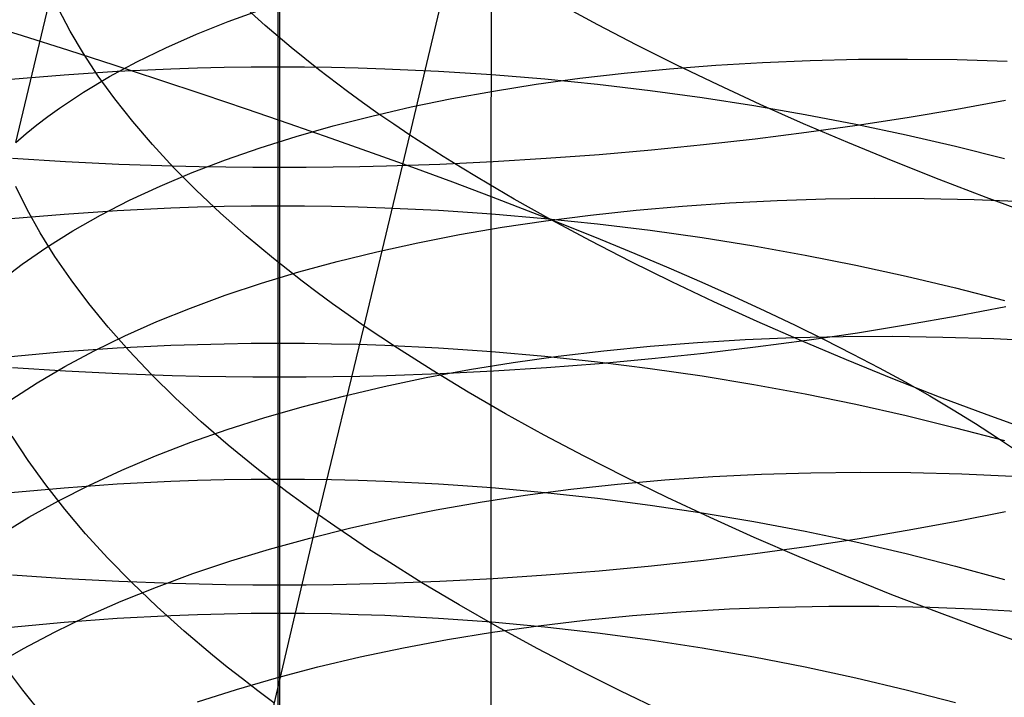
# Model space of a CAD drawing. Extents: x -383 to 1849, y -1185 to -529.
# Tile 743 of 870: x 1788 to 1797, y -1058 to -1052. Entities that reach past the tile are written whole.
import ezdxf

# ---------------------------------------------------------------- set-up
doc = ezdxf.new("R2010")
doc.units = 0
doc.layers.add('PREDEFINITO', color=7, linetype='CONTINUOUS')

msp = doc.modelspace()

# ---------------------------------------------------------------- linework, layer by layer
at = {"layer": 'PREDEFINITO'}
for p, q in [((1791.9316, -1053.326, 433.2279), (1792.0416, -883.6456, 433.6739)), ((1789.9922, -1050.8685, 640.2373), (1789.9922, -1052.1459, 639.5468)), ((1791.1919, -1052.7668, 484.3616), (1791.6059, -1051.0147, 483.6308)), ((1790.0069, -1051.1414, 672.7678), (1790.0069, -1053.0629, 672.0646)), ((1787.6116, -1052.8337, 500.8545), (1787.9555, -1051.3861, 500.1051)), ((1789.8768, -1051.7713, 486.1545), (1789.655, -1051.5706, 486.5414)), ((1792.9003, -1051.766, 482.3838), (1792.5584, -1051.5804, 482.678)), ((1788.104, -1051.8218, 490.1776), (1787.9976, -1051.6188, 490.6129)), ((1789.5411, -1051.7351, 504.0559), (1789.8432, -1051.6258, 504.4266)), ((1787.2453, -1051.7314, 436.6008), (1787.6694, -1051.8631, 436.3612)), ((1789.2516, -1051.8509, 503.6778), (1789.5411, -1051.7351, 504.0559)), ((1790.1124, -1051.9717, 485.7764), (1789.8768, -1051.7713, 486.1545)), ((1793.2536, -1051.9497, 482.1016), (1792.9003, -1051.766, 482.3838)), ((1787.6694, -1051.8631, 436.3612), (1788.0881, -1051.9953, 436.1135)), ((1788.225, -1052.0261, 489.747), (1788.104, -1051.8218, 490.1776)), ((1788.975, -1051.9729, 503.2927), (1789.2516, -1051.8509, 503.6778)), ((1793.6178, -1052.1316, 481.8314), (1793.2536, -1051.9497, 482.1016)), ((1788.0881, -1051.9953, 436.1135), (1788.5012, -1052.1279, 435.8578)), ((1788.3603, -1052.2316, 489.3216), (1788.225, -1052.0261, 489.747)), ((1788.7118, -1052.1011, 502.901), (1788.975, -1051.9729, 503.2927)), ((1790.3618, -1052.1717, 485.4075), (1790.1124, -1051.9717, 485.7764)), ((1788.4624, -1052.2356, 502.5029), (1788.7118, -1052.1011, 502.901)), ((1788.5012, -1052.1279, 435.8578), (1788.9083, -1052.2607, 435.5943)), ((1793.5521, -1052.1635, 508.6362), (1793.9716, -1052.131, 508.8899)), ((1793.9923, -1052.3112, 481.5735), (1793.6178, -1052.1316, 481.8314)), ((1793.9716, -1052.131, 508.8899), (1794.3981, -1052.1058, 509.1319)), ((1794.3981, -1052.1058, 509.1319), (1794.8311, -1052.0882, 509.3619)), ((1794.8311, -1052.0882, 509.3619), (1795.2701, -1052.0782, 509.5796)), ((1795.2701, -1052.0782, 509.5796), (1795.7148, -1052.0758, 509.7846)), ((1795.7148, -1052.0758, 509.7846), (1796.1647, -1052.0812, 509.9766)), ((1796.1647, -1052.0812, 509.9766), (1796.6194, -1052.0944, 510.1553)), ((1787.5668, -1052.2588, 639.7306), (1788.049, -1052.2187, 639.6652)), ((1788.049, -1052.2187, 639.6652), (1788.5331, -1052.1872, 639.614)), ((1788.5331, -1052.1872, 639.614), (1789.0187, -1052.1645, 639.577)), ((1789.0187, -1052.1645, 639.577), (1789.2618, -1052.1564, 639.5639)), ((1789.2618, -1052.1564, 639.5639), (1789.5052, -1052.1507, 639.5545)), ((1789.5052, -1052.1507, 639.5545), (1789.7487, -1052.1471, 639.5488)), ((1789.7487, -1052.1471, 639.5488), (1789.9922, -1052.1459, 639.5468)), ((1789.9922, -1052.1459, 639.5468), (1790.2357, -1052.147, 639.5485)), ((1789.9922, -1052.1459, 639.5468), (1789.9922, -1053.4098, 638.8304)), ((1790.2357, -1052.147, 639.5485), (1790.4792, -1052.1503, 639.5539)), ((1790.6249, -1052.3711, 485.0485), (1790.3618, -1052.1717, 485.4075)), ((1790.4792, -1052.1503, 639.5539), (1790.7226, -1052.1559, 639.5631)), ((1790.7226, -1052.1559, 639.5631), (1790.9658, -1052.1638, 639.5758)), ((1790.9658, -1052.1638, 639.5758), (1791.4514, -1052.1862, 639.6123)), ((1791.4514, -1052.1862, 639.6123), (1791.9356, -1052.2173, 639.663)), ((1791.9356, -1052.2173, 639.663), (1792.4179, -1052.2571, 639.7278)), ((1792.7354, -1052.2507, 508.0953), (1793.1399, -1052.2035, 508.3713)), ((1793.1399, -1052.2035, 508.3713), (1793.5521, -1052.1635, 508.6362)), ((1788.2273, -1052.3761, 502.0989), (1788.4624, -1052.2356, 502.5029)), ((1788.51, -1052.438, 488.9019), (1788.3603, -1052.2316, 489.3216)), ((1788.9083, -1052.2607, 435.5943), (1789.3094, -1052.3939, 435.3231)), ((1791.9516, -1052.3668, 507.5119), (1792.3392, -1052.3052, 507.8087)), ((1792.3392, -1052.3052, 507.8087), (1792.7354, -1052.2507, 508.0953)), ((1792.4179, -1052.2571, 639.7278), (1792.8979, -1052.3054, 639.8064)), ((1792.8979, -1052.3054, 639.8064), (1793.375, -1052.362, 639.8985)), ((1794.3768, -1052.4886, 481.328), (1793.9923, -1052.3112, 481.5735)), ((1788.0068, -1052.5227, 501.6893), (1788.2273, -1052.3761, 502.0989)), ((1789.3094, -1052.3939, 435.3231), (1789.7043, -1052.5271, 435.0445)), ((1790.7616, -1052.4704, 484.8727), (1790.6249, -1052.3711, 485.0485)), ((1791.573, -1052.4355, 507.205), (1791.9516, -1052.3668, 507.5119)), ((1793.375, -1052.362, 639.8985), (1793.8487, -1052.4268, 640.004)), ((1788.674, -1052.6451, 488.4884), (1788.51, -1052.438, 488.9019)), ((1790.9017, -1052.5695, 484.6996), (1790.7616, -1052.4704, 484.8727)), ((1791.2039, -1052.5113, 506.8886), (1791.573, -1052.4355, 507.205)), ((1793.8487, -1052.4268, 640.004), (1794.3187, -1052.4996, 640.1226)), ((1794.7706, -1052.6636, 481.095), (1794.3768, -1052.4886, 481.328)), ((1796.6053, -1052.4527, 670.5912), (1796.1619, -1052.5339, 670.7871)), ((1787.9022, -1052.5982, 501.4825), (1788.0068, -1052.5227, 501.6893)), ((1789.7043, -1052.5271, 435.0445), (1790.0926, -1052.6605, 434.7586)), ((1790.8448, -1052.5939, 506.5628), (1791.2039, -1052.5113, 506.8886)), ((1791.0451, -1052.6683, 484.5293), (1790.9017, -1052.5695, 484.6996)), ((1794.3187, -1052.4996, 640.1226), (1794.7844, -1052.5804, 640.2541)), ((1794.7844, -1052.5804, 640.2541), (1795.2454, -1052.6689, 640.3983)), ((1796.1619, -1052.5339, 670.7871), (1795.7123, -1052.6096, 670.97)), ((1787.8015, -1052.6752, 501.2744), (1787.9022, -1052.5982, 501.4825)), ((1788.8521, -1052.8526, 488.0816), (1788.674, -1052.6451, 488.4884)), ((1790.0926, -1052.6605, 434.7586), (1790.4744, -1052.7939, 434.4657)), ((1790.4959, -1052.6834, 506.2281), (1790.8448, -1052.5939, 506.5628)), ((1791.1919, -1052.7668, 484.3616), (1791.0451, -1052.6683, 484.5293)), ((1795.1733, -1052.8359, 480.8748), (1794.7706, -1052.6636, 481.095)), ((1795.2454, -1052.6689, 640.3983), (1795.7011, -1052.7651, 640.5548)), ((1795.7123, -1052.6096, 670.97), (1795.257, -1052.6799, 671.1398)), ((1787.6116, -1052.8337, 500.8545), (1787.7046, -1052.7537, 501.065)), ((1787.7046, -1052.7537, 501.065), (1787.8015, -1052.6752, 501.2744)), ((1790.1579, -1052.7797, 505.8848), (1790.4959, -1052.6834, 506.2281)), ((1794.7965, -1052.7447, 671.2961), (1794.3312, -1052.8037, 671.4387)), ((1795.257, -1052.6799, 671.1398), (1794.7965, -1052.7447, 671.2961)), ((1789.831, -1052.8827, 505.5332), (1790.1579, -1052.7797, 505.8848)), ((1790.4744, -1052.7939, 434.4657), (1790.8493, -1052.9272, 434.166)), ((1790.7779, -1054.5038, 485.1277), (1791.1919, -1052.7668, 484.3616)), ((1791.3421, -1052.8649, 484.1968), (1791.1919, -1052.7668, 484.3616)), ((1794.3312, -1052.8037, 671.4387), (1793.8616, -1052.857, 671.5674)), ((1795.5844, -1053.0054, 480.6673), (1795.1733, -1052.8359, 480.8748)), ((1795.7011, -1052.7651, 640.5548), (1796.1512, -1052.8687, 640.7236)), ((1789.0443, -1053.0605, 487.682), (1788.8521, -1052.8526, 488.0816)), ((1789.5157, -1052.9923, 505.1736), (1789.831, -1052.8827, 505.5332)), ((1790.8493, -1052.9272, 434.166), (1791.2172, -1053.0604, 433.8596)), ((1791.4955, -1052.9628, 484.0348), (1791.3421, -1052.8649, 484.1968)), ((1793.3881, -1052.9044, 671.6819), (1792.9114, -1052.9459, 671.7819)), ((1793.8616, -1052.857, 671.5674), (1793.3881, -1052.9044, 671.6819)), ((1796.1512, -1052.8687, 640.7236), (1796.595, -1052.9797, 640.9042)), ((1788.0637, -1053.0103, 671.9376), (1787.5814, -1052.9812, 671.8672)), ((1788.5479, -1053.0332, 671.9928), (1788.0637, -1053.0103, 671.9376)), ((1789.2125, -1053.1085, 504.8065), (1789.5157, -1052.9923, 505.1736)), ((1791.9497, -1053.0103, 671.9376), (1791.4657, -1053.0332, 671.9928)), ((1791.6522, -1053.0602, 483.8757), (1791.4955, -1052.9628, 484.0348)), ((1792.4317, -1052.9812, 671.8672), (1791.9497, -1053.0103, 671.9376)), ((1792.9114, -1052.9459, 671.7819), (1792.4317, -1052.9812, 671.8672)), ((1796.0034, -1053.172, 480.4729), (1795.5844, -1053.0054, 480.6673)), ((1789.0335, -1053.0496, 672.0325), (1788.5479, -1053.0332, 671.9928)), ((1788.9217, -1053.2312, 504.4321), (1789.2125, -1053.1085, 504.8065)), ((1789.2766, -1053.0554, 672.0465), (1789.0335, -1053.0496, 672.0325)), ((1789.2506, -1053.2683, 487.2901), (1789.0443, -1053.0605, 487.682)), ((1789.52, -1053.0596, 672.0565), (1789.2766, -1053.0554, 672.0465)), ((1789.7634, -1053.0621, 672.0626), (1789.52, -1053.0596, 672.0565)), ((1790.0069, -1053.0629, 672.0646), (1789.7634, -1053.0621, 672.0626)), ((1790.2504, -1053.0621, 672.0626), (1790.0069, -1053.0629, 672.0646)), ((1790.0069, -1053.0629, 672.0646), (1790.007, -1054.969, 671.3231)), ((1790.4938, -1053.0596, 672.0565), (1790.2504, -1053.0621, 672.0626)), ((1790.7371, -1053.0554, 672.0465), (1790.4938, -1053.0596, 672.0565)), ((1790.9803, -1053.0496, 672.0325), (1790.7371, -1053.0554, 672.0465)), ((1791.4657, -1053.0332, 671.9928), (1790.9803, -1053.0496, 672.0325)), ((1791.2172, -1053.0604, 433.8596), (1791.5781, -1053.1933, 433.5468)), ((1791.8121, -1053.1573, 483.7195), (1791.6522, -1053.0602, 483.8757)), ((1791.5781, -1053.1933, 433.5468), (1791.9316, -1053.326, 433.2279)), ((1792.1411, -1053.3501, 483.4157), (1791.8121, -1053.1573, 483.7195)), ((1796.4298, -1053.3354, 480.2916), (1796.0034, -1053.172, 480.4729)), ((1787.7148, -1053.4452, 490.9499), (1787.6108, -1053.2344, 491.3819)), ((1788.6439, -1053.3604, 504.0508), (1788.9217, -1053.2312, 504.4321)), ((1789.4708, -1053.476, 486.9063), (1789.2506, -1053.2683, 487.2901)), ((1788.3794, -1053.4958, 503.6629), (1788.6439, -1053.3604, 504.0508)), ((1791.9261, -1066.8947, 433.1679), (1791.9316, -1053.326, 433.2279)), ((1791.9316, -1053.326, 433.2279), (1792.268, -1053.4549, 432.9106)), ((1792.4821, -1053.5411, 483.1237), (1792.1411, -1053.3501, 483.4157)), ((1793.6682, -1053.4124, 509.632), (1794.0956, -1053.383, 509.8711)), ((1794.0956, -1053.383, 509.8711), (1794.5294, -1053.3614, 510.0984)), ((1794.5294, -1053.3614, 510.0984), (1794.9693, -1053.3476, 510.3135)), ((1794.9693, -1053.3476, 510.3135), (1795.4147, -1053.3417, 510.516)), ((1795.4147, -1053.3417, 510.516), (1795.8654, -1053.3437, 510.7057)), ((1795.8654, -1053.3437, 510.7057), (1796.3207, -1053.3538, 510.8821)), ((1796.3207, -1053.3538, 510.8821), (1796.7803, -1053.3721, 511.0451)), ((1796.8631, -1053.4955, 480.1236), (1796.4298, -1053.3354, 480.2916)), ((1787.8333, -1053.6574, 490.5225), (1787.7148, -1053.4452, 490.9499)), ((1788.049, -1053.4849, 638.9474), (1788.5332, -1053.4524, 638.8968)), ((1788.5332, -1053.4524, 638.8968), (1789.0187, -1053.4289, 638.8603)), ((1789.0187, -1053.4289, 638.8603), (1789.2619, -1053.4206, 638.8474)), ((1789.2619, -1053.4206, 638.8474), (1789.5052, -1053.4147, 638.8381)), ((1789.7048, -1053.6833, 486.5313), (1789.4708, -1053.476, 486.9063)), ((1789.5052, -1053.4147, 638.8381), (1789.7487, -1053.4111, 638.8324)), ((1789.7487, -1053.4111, 638.8324), (1789.9922, -1053.4098, 638.8304)), ((1789.9922, -1053.4098, 638.8304), (1790.2357, -1053.4109, 638.8321)), ((1789.9922, -1053.4098, 638.8304), (1789.9922, -1054.6592, 638.0894)), ((1790.2357, -1053.4109, 638.8321), (1790.4792, -1053.4143, 638.8375)), ((1790.4792, -1053.4143, 638.8375), (1790.7226, -1053.4201, 638.8466)), ((1790.7226, -1053.4201, 638.8466), (1790.9658, -1053.4282, 638.8592)), ((1790.9658, -1053.4282, 638.8592), (1791.4514, -1053.4513, 638.8952)), ((1791.4514, -1053.4513, 638.8952), (1791.9356, -1053.4835, 638.9453)), ((1792.268, -1053.4549, 432.9106), (1792.5978, -1053.5844, 432.5836)), ((1792.8344, -1053.4941, 509.1194), (1793.2477, -1053.4494, 509.3813)), ((1793.2477, -1053.4494, 509.3813), (1793.6682, -1053.4124, 509.632)), ((1787.5669, -1053.5262, 639.0119), (1788.049, -1053.4849, 638.9474)), ((1788.1286, -1053.6376, 503.2687), (1788.3794, -1053.4958, 503.6629)), ((1791.9356, -1053.4835, 638.9453), (1792.4179, -1053.5245, 639.0093)), ((1792.0316, -1053.6057, 508.5632), (1792.4289, -1053.5462, 508.8466)), ((1792.4179, -1053.5245, 639.0093), (1792.8978, -1053.5743, 639.0869)), ((1792.4289, -1053.5462, 508.8466), (1792.8344, -1053.4941, 509.1194)), ((1792.8345, -1053.7301, 482.8435), (1792.4821, -1053.5411, 483.1237)), ((1787.9663, -1053.8706, 490.1003), (1787.8333, -1053.6574, 490.5225)), ((1787.892, -1053.7855, 502.8686), (1788.1286, -1053.6376, 503.2687)), ((1791.6428, -1053.6726, 508.2697), (1792.0316, -1053.6057, 508.5632)), ((1792.5978, -1053.5844, 432.5836), (1792.9207, -1053.7142, 432.247)), ((1792.8978, -1053.5743, 639.0869), (1793.3749, -1053.6327, 639.178)), ((1793.3749, -1053.6327, 639.178), (1793.8487, -1053.6996, 639.2822)), ((1789.9526, -1053.8899, 486.1654), (1789.7048, -1053.6833, 486.5313)), ((1790.8928, -1053.8282, 507.6533), (1791.2631, -1053.7468, 507.9662)), ((1791.2631, -1053.7468, 507.9662), (1791.6428, -1053.6726, 508.2697)), ((1793.1979, -1053.9169, 482.5753), (1792.8345, -1053.7301, 482.8435)), ((1792.9207, -1053.7142, 432.247), (1793.2363, -1053.8444, 431.901)), ((1793.8487, -1053.6996, 639.2822), (1794.3187, -1053.7748, 639.3994)), ((1787.67, -1053.9396, 502.463), (1787.892, -1053.7855, 502.8686)), ((1790.5324, -1053.9167, 507.331), (1790.8928, -1053.8282, 507.6533)), ((1794.3187, -1053.7748, 639.3994), (1794.7844, -1053.8581, 639.5292)), ((1788.1137, -1054.0847, 489.6837), (1787.9663, -1053.8706, 490.1003)), ((1790.2141, -1054.0957, 485.8091), (1789.9526, -1053.8899, 486.1654)), ((1790.1823, -1054.0122, 506.9999), (1790.5324, -1053.9167, 507.331)), ((1793.5717, -1054.1013, 482.3193), (1793.1979, -1053.9169, 482.5753)), ((1793.2363, -1053.8444, 431.901), (1793.5443, -1053.9749, 431.5459)), ((1794.7844, -1053.8581, 639.5292), (1795.2453, -1053.9494, 639.6716)), ((1787.5646, -1054.0189, 502.2582), (1787.67, -1053.9396, 502.463)), ((1789.8429, -1054.1147, 506.6603), (1790.1823, -1054.0122, 506.9999)), ((1793.5443, -1053.9749, 431.5459), (1793.8443, -1054.1054, 431.1818)), ((1795.2453, -1053.9494, 639.6716), (1795.7011, -1054.0487, 639.8263)), ((1788.2754, -1054.2993, 489.2732), (1788.1137, -1054.0847, 489.6837)), ((1790.35, -1054.1982, 485.6348), (1790.2141, -1054.0957, 485.8091)), ((1793.9555, -1054.2833, 482.0757), (1793.5717, -1054.1013, 482.3193)), ((1795.7011, -1054.0487, 639.8263), (1796.1511, -1054.1556, 639.9929)), ((1789.5147, -1054.2241, 506.3124), (1789.8429, -1054.1147, 506.6603)), ((1793.8443, -1054.1054, 431.1818), (1794.1359, -1054.2359, 430.809)), ((1796.1511, -1054.1556, 639.9929), (1796.595, -1054.2701, 640.1714)), ((1789.198, -1054.3402, 505.9566), (1789.5147, -1054.2241, 506.3124)), ((1790.4893, -1054.3004, 485.4631), (1790.35, -1054.1982, 485.6348)), ((1794.3487, -1054.4626, 481.8444), (1793.9555, -1054.2833, 482.0757)), ((1794.1359, -1054.2359, 430.809), (1794.4188, -1054.3663, 430.4278)), ((1788.4512, -1054.5143, 488.8694), (1788.2754, -1054.2993, 489.2732)), ((1788.8934, -1054.4631, 505.5933), (1789.198, -1054.3402, 505.9566)), ((1790.6319, -1054.4023, 485.294), (1790.4893, -1054.3004, 485.4631)), ((1794.4188, -1054.3663, 430.4278), (1794.6927, -1054.4964, 430.0385)), ((1796.6092, -1054.3286, 669.859), (1796.1656, -1054.4137, 670.0536)), ((1788.6012, -1054.5927, 505.2227), (1788.8934, -1054.4631, 505.5933)), ((1790.7779, -1054.5038, 485.1277), (1790.6319, -1054.4023, 485.294)), ((1794.7509, -1054.6389, 481.6258), (1794.3487, -1054.4626, 481.8444)), ((1796.1656, -1054.4137, 670.0536), (1795.7157, -1054.4933, 670.2354)), ((1788.6413, -1054.7295, 488.4727), (1788.4512, -1054.5143, 488.8694)), ((1790.3613, -1056.22, 485.9362), (1790.7779, -1054.5038, 485.1277)), ((1790.9273, -1054.6049, 484.9641), (1790.7779, -1054.5038, 485.1277)), ((1794.6927, -1054.4964, 430.0385), (1794.9572, -1054.6261, 429.6413)), ((1795.7157, -1054.4933, 670.2354), (1795.2602, -1054.5671, 670.4041)), ((1788.3219, -1054.7288, 504.8452), (1788.6012, -1054.5927, 505.2227)), ((1791.08, -1054.7057, 484.8034), (1790.9273, -1054.6049, 484.9641)), ((1793.8052, -1054.6524, 510.6283), (1794.2406, -1054.6263, 510.8537)), ((1794.2406, -1054.6263, 510.8537), (1794.6819, -1054.6083, 511.0671)), ((1794.7994, -1054.635, 670.5594), (1794.3338, -1054.697, 670.7012)), ((1794.6819, -1054.6083, 511.0671), (1795.1287, -1054.5984, 511.2681)), ((1795.1615, -1054.8123, 481.42), (1794.7509, -1054.6389, 481.6258)), ((1795.2602, -1054.5671, 670.4041), (1794.7994, -1054.635, 670.5594)), ((1794.9572, -1054.6261, 429.6413), (1795.2121, -1054.7553, 429.2366)), ((1795.1287, -1054.5984, 511.2681), (1795.5806, -1054.5967, 511.4563)), ((1795.5806, -1054.5967, 511.4563), (1796.0371, -1054.6034, 511.6315)), ((1796.0371, -1054.6034, 511.6315), (1796.4978, -1054.6184, 511.7932)), ((1796.4978, -1054.6184, 511.7932), (1796.9623, -1054.6418, 511.9411)), ((1788.049, -1054.7366, 638.2049), (1788.5331, -1054.7031, 638.1549)), ((1788.0558, -1054.8714, 504.4612), (1788.3219, -1054.7288, 504.8452)), ((1788.5331, -1054.7031, 638.1549), (1789.0187, -1054.6789, 638.1189)), ((1788.8454, -1054.9446, 488.0835), (1788.6413, -1054.7295, 488.4727)), ((1789.0187, -1054.6789, 638.1189), (1789.2619, -1054.6704, 638.1061)), ((1789.2619, -1054.6704, 638.1061), (1789.5052, -1054.6642, 638.097)), ((1789.5052, -1054.6642, 638.097), (1789.7487, -1054.6605, 638.0914)), ((1789.7487, -1054.6605, 638.0914), (1789.9922, -1054.6592, 638.0894)), ((1789.9922, -1054.6592, 638.0894), (1790.2357, -1054.6603, 638.0911)), ((1789.9922, -1054.6592, 638.0894), (1789.9922, -1055.8946, 637.3235)), ((1790.2357, -1054.6603, 638.0911), (1790.4792, -1054.6639, 638.0964)), ((1790.4792, -1054.6639, 638.0964), (1790.7226, -1054.6698, 638.1053)), ((1790.7226, -1054.6698, 638.1053), (1790.9658, -1054.6782, 638.1178)), ((1790.9658, -1054.6782, 638.1178), (1791.4514, -1054.702, 638.1533)), ((1791.2359, -1054.806, 484.6454), (1791.08, -1054.7057, 484.8034)), ((1791.4514, -1054.702, 638.1533), (1791.9356, -1054.7351, 638.2028)), ((1792.5389, -1054.7779, 509.8826), (1792.9539, -1054.7282, 510.1423)), ((1792.9539, -1054.7282, 510.1423), (1793.3762, -1054.6864, 510.391)), ((1793.3762, -1054.6864, 510.391), (1793.8052, -1054.6524, 510.6283)), ((1794.3338, -1054.697, 670.7012), (1793.8639, -1054.7529, 670.8291)), ((1787.5668, -1054.7792, 638.2686), (1788.049, -1054.7366, 638.2049)), ((1791.395, -1054.9059, 484.4904), (1791.2359, -1054.806, 484.6454)), ((1791.9356, -1054.7351, 638.2028), (1792.4179, -1054.7774, 638.266)), ((1792.1316, -1054.8353, 509.612), (1792.5389, -1054.7779, 509.8826)), ((1792.4179, -1054.7774, 638.266), (1792.8978, -1054.8288, 638.3426)), ((1793.3902, -1054.8027, 670.9428), (1792.9132, -1054.8462, 671.0423)), ((1793.8639, -1054.7529, 670.8291), (1793.3902, -1054.8027, 670.9428)), ((1795.5801, -1054.9825, 481.227), (1795.1615, -1054.8123, 481.42)), ((1795.2121, -1054.7553, 429.2366), (1795.4571, -1054.8839, 428.8246)), ((1788.0628, -1054.9137, 671.1965), (1787.5802, -1054.883, 671.1265)), ((1787.8036, -1055.0204, 504.0709), (1788.0558, -1054.8714, 504.4612)), ((1791.3416, -1054.9727, 509.04), (1791.7324, -1054.9002, 509.3311)), ((1791.7225, -1055.1042, 484.1888), (1791.395, -1054.9059, 484.4904)), ((1791.7324, -1054.9002, 509.3311), (1792.1316, -1054.8353, 509.612)), ((1792.4332, -1054.8833, 671.1271), (1791.9509, -1054.9139, 671.197)), ((1792.9132, -1054.8462, 671.0423), (1792.4332, -1054.8833, 671.1271)), ((1792.8978, -1054.8288, 638.3426), (1793.3749, -1054.889, 638.4325)), ((1793.3749, -1054.889, 638.4325), (1793.8487, -1054.9579, 638.5353)), ((1795.4571, -1054.8839, 428.8246), (1795.6919, -1055.0117, 428.4059)), ((1788.5472, -1054.9377, 671.2515), (1788.0628, -1054.9137, 671.1965)), ((1789.0331, -1054.955, 671.2911), (1788.5472, -1054.9377, 671.2515)), ((1789.0635, -1055.1593, 487.7025), (1788.8454, -1054.9446, 488.0835)), ((1789.2764, -1054.9611, 671.305), (1789.0331, -1054.955, 671.2911)), ((1789.5198, -1054.9655, 671.315), (1789.2764, -1054.9611, 671.305)), ((1789.7634, -1054.9681, 671.3211), (1789.5198, -1054.9655, 671.315)), ((1790.007, -1054.969, 671.3231), (1789.7634, -1054.9681, 671.3211)), ((1790.007, -1054.969, 671.3231), (1790.0069, -1056.86, 670.5461)), ((1790.2507, -1054.9682, 671.3211), (1790.007, -1054.969, 671.3231)), ((1790.4942, -1054.9655, 671.3151), (1790.2507, -1054.9682, 671.3211)), ((1790.7377, -1054.9612, 671.3052), (1790.4942, -1054.9655, 671.3151)), ((1790.9809, -1054.9551, 671.2913), (1790.7377, -1054.9612, 671.3052)), ((1790.9599, -1055.0527, 508.7391), (1791.3416, -1054.9727, 509.04)), ((1791.4666, -1054.9379, 671.2518), (1790.9809, -1054.9551, 671.2913)), ((1791.9509, -1054.9139, 671.197), (1791.4666, -1054.9379, 671.2518)), ((1793.8487, -1054.9579, 638.5353), (1794.3187, -1055.0354, 638.651)), ((1796.0061, -1055.1493, 481.0471), (1795.5801, -1054.9825, 481.227)), ((1787.5654, -1055.1758, 503.6747), (1787.8036, -1055.0204, 504.0709)), ((1790.5875, -1055.14, 508.4288), (1790.9599, -1055.0527, 508.7391)), ((1794.3187, -1055.0354, 638.651), (1794.7844, -1055.1212, 638.7792)), ((1795.6919, -1055.0117, 428.4059), (1795.9162, -1055.1387, 427.9806)), ((1789.2955, -1055.3735, 487.3301), (1789.0635, -1055.1593, 487.7025)), ((1790.2249, -1055.2345, 508.1094), (1790.5875, -1055.14, 508.4288)), ((1792.0619, -1055.3005, 483.8989), (1791.7225, -1055.1042, 484.1888)), ((1794.7844, -1055.1212, 638.7792), (1795.2453, -1055.2154, 638.9198)), ((1795.9162, -1055.1387, 427.9806), (1796.1299, -1055.2647, 427.5493)), ((1796.439, -1055.3125, 480.8803), (1796.0061, -1055.1493, 481.0471)), ((1789.8726, -1055.3363, 507.7812), (1790.2249, -1055.2345, 508.1094)), ((1795.2453, -1055.2154, 638.9198), (1795.7011, -1055.3176, 639.0724)), ((1796.1299, -1055.2647, 427.5493), (1796.3327, -1055.3896, 427.1123)), ((1789.531, -1055.4451, 507.4446), (1789.8726, -1055.3363, 507.7812)), ((1792.4128, -1055.4945, 483.6207), (1792.0619, -1055.3005, 483.8989)), ((1795.7011, -1055.3176, 639.0724), (1796.1511, -1055.4278, 639.2369)), ((1796.8784, -1055.4721, 480.7269), (1796.439, -1055.3125, 480.8803)), ((1789.2005, -1055.561, 507.0999), (1789.531, -1055.4451, 507.4446)), ((1789.5413, -1055.5868, 486.9668), (1789.2955, -1055.3735, 487.3301)), ((1796.1511, -1055.4278, 639.2369), (1796.595, -1055.5458, 639.4131)), ((1796.3327, -1055.3896, 427.1123), (1796.5244, -1055.5133, 426.6699)), ((1787.7222, -1055.7256, 490.4822), (1787.5764, -1055.5041, 490.895)), ((1792.7747, -1055.6862, 483.3544), (1792.4128, -1055.4945, 483.6207)), ((1796.5244, -1055.5133, 426.6699), (1796.7049, -1055.6357, 426.2226)), ((1788.8816, -1055.6838, 506.7473), (1789.2005, -1055.561, 507.0999)), ((1789.801, -1055.7992, 486.613), (1789.5413, -1055.5868, 486.9668)), ((1788.5746, -1055.8134, 506.3873), (1788.8816, -1055.6838, 506.7473)), ((1793.147, -1055.8753, 483.1001), (1792.7747, -1055.6862, 483.3544)), ((1787.8823, -1055.9477, 490.0754), (1787.7222, -1055.7256, 490.4822)), ((1789.936, -1055.905, 486.4399), (1789.801, -1055.7992, 486.613)), ((1788.2801, -1055.9498, 506.0202), (1788.5746, -1055.8134, 506.3873)), ((1789.7487, -1055.896, 637.3255), (1789.9922, -1055.8946, 637.3235)), ((1789.9922, -1055.8946, 637.3235), (1790.2357, -1055.8958, 637.3252)), ((1789.9922, -1055.8946, 637.3235), (1789.9922, -1057.114, 636.5338)), ((1793.5294, -1056.0617, 482.8581), (1793.147, -1055.8753, 483.1001)), ((1793.5095, -1055.9033, 511.4125), (1793.9459, -1055.8731, 511.6355)), ((1793.9459, -1055.8731, 511.6355), (1794.3882, -1055.8511, 511.8466)), ((1794.3882, -1055.8511, 511.8466), (1794.8359, -1055.8375, 512.0454)), ((1794.8359, -1055.8375, 512.0454), (1795.2887, -1055.8323, 512.2316)), ((1795.2887, -1055.8323, 512.2316), (1795.746, -1055.8357, 512.4048)), ((1795.746, -1055.8357, 512.4048), (1796.2074, -1055.8477, 512.5648)), ((1796.2074, -1055.8477, 512.5648), (1796.6726, -1055.8684, 512.7111)), ((1787.5668, -1056.0182, 637.5003), (1788.049, -1055.9743, 637.4375)), ((1788.0567, -1056.17, 489.6753), (1787.8823, -1055.9477, 490.0754)), ((1787.9984, -1056.0929, 505.6463), (1788.2801, -1055.9498, 506.0202)), ((1788.049, -1055.9743, 637.4375), (1788.5331, -1055.9398, 637.3882)), ((1788.5331, -1055.9398, 637.3882), (1789.0187, -1055.9149, 637.3526)), ((1789.0187, -1055.9149, 637.3526), (1789.2618, -1055.9061, 637.34)), ((1789.2618, -1055.9061, 637.34), (1789.5052, -1055.8998, 637.331)), ((1789.5052, -1055.8998, 637.331), (1789.7487, -1055.896, 637.3255)), ((1790.0743, -1056.0103, 486.2693), (1789.936, -1055.905, 486.4399)), ((1790.2357, -1055.8958, 637.3252), (1790.4792, -1055.8994, 637.3304)), ((1790.4792, -1055.8994, 637.3304), (1790.7226, -1055.9056, 637.3392)), ((1790.7226, -1055.9056, 637.3392), (1790.9658, -1055.9142, 637.3515)), ((1790.9658, -1055.9142, 637.3515), (1791.4514, -1055.9387, 637.3866)), ((1791.4514, -1055.9387, 637.3866), (1791.9356, -1055.9728, 637.4353)), ((1791.9356, -1055.9728, 637.4353), (1792.4179, -1056.0163, 637.4977)), ((1792.656, -1055.9882, 510.9318), (1793.0794, -1055.9417, 511.1778)), ((1793.0794, -1055.9417, 511.1778), (1793.5095, -1055.9033, 511.4125)), ((1790.2161, -1056.1154, 486.1014), (1790.0743, -1056.0103, 486.2693)), ((1791.8312, -1056.105, 510.4071), (1792.2398, -1056.0426, 510.6748)), ((1792.2398, -1056.0426, 510.6748), (1792.656, -1055.9882, 510.9318)), ((1792.4179, -1056.0163, 637.4977), (1792.8978, -1056.0691, 637.5732)), ((1792.8978, -1056.0691, 637.5732), (1793.3749, -1056.1311, 637.6619)), ((1793.9212, -1056.2451, 482.6284), (1793.5294, -1056.0617, 482.8581)), ((1787.73, -1056.2426, 505.266), (1787.9984, -1056.0929, 505.6463)), ((1790.3613, -1056.22, 485.9362), (1790.2161, -1056.1154, 486.1014)), ((1791.4307, -1056.1752, 510.1291), (1791.8312, -1056.105, 510.4071)), ((1793.3749, -1056.1311, 637.6619), (1793.8487, -1056.202, 637.7634)), ((1787.4753, -1056.3987, 504.8795), (1787.73, -1056.2426, 505.266)), ((1788.2453, -1056.3923, 489.2822), (1788.0567, -1056.17, 489.6753)), ((1789.5615, -1059.6273, 487.6273), (1790.3613, -1056.22, 485.9362)), ((1790.5099, -1056.3242, 485.7737), (1790.3613, -1056.22, 485.9362)), ((1791.0387, -1056.2531, 509.8411), (1791.4307, -1056.1752, 510.1291)), ((1793.8487, -1056.202, 637.7634), (1794.3187, -1056.2818, 637.8775)), ((1794.322, -1056.4255, 482.4112), (1793.9212, -1056.2451, 482.6284)), ((1796.6051, -1056.1919, 669.0982), (1796.1618, -1056.2807, 669.2907)), ((1790.2817, -1056.4316, 509.2365), (1790.6555, -1056.3386, 509.5435)), ((1790.6617, -1056.4279, 485.6141), (1790.5099, -1056.3242, 485.7737)), ((1790.6555, -1056.3386, 509.5435), (1791.0387, -1056.2531, 509.8411)), ((1794.3187, -1056.2818, 637.8775), (1794.7844, -1056.3702, 638.004)), ((1796.1618, -1056.2807, 669.2907), (1795.7122, -1056.3637, 669.4705)), ((1788.4479, -1056.6144, 488.8966), (1788.2453, -1056.3923, 489.2822)), ((1789.9177, -1056.5321, 508.9205), (1790.2817, -1056.4316, 509.2365)), ((1790.8169, -1056.5312, 485.4572), (1790.6617, -1056.4279, 485.6141)), ((1794.7313, -1056.6026, 482.2066), (1794.322, -1056.4255, 482.4112)), ((1794.7844, -1056.3702, 638.004), (1795.2454, -1056.4671, 638.1427)), ((1795.7122, -1056.3637, 669.4705), (1795.2569, -1056.4407, 669.6373)), ((1794.7964, -1056.5115, 669.7909), (1794.3311, -1056.5762, 669.9311)), ((1795.2569, -1056.4407, 669.6373), (1794.7964, -1056.5115, 669.7909)), ((1795.2454, -1056.4671, 638.1427), (1795.7011, -1056.5723, 638.2933)), ((1789.5639, -1056.6399, 508.5958), (1789.9177, -1056.5321, 508.9205)), ((1790.9752, -1056.634, 485.3031), (1790.8169, -1056.5312, 485.4572)), ((1794.3311, -1056.5762, 669.9311), (1793.8615, -1056.6345, 670.0575)), ((1795.1486, -1056.7763, 482.0148), (1794.7313, -1056.6026, 482.2066)), ((1795.7011, -1056.5723, 638.2933), (1796.1511, -1056.6858, 638.4556)), ((1788.6646, -1056.836, 488.5191), (1788.4479, -1056.6144, 488.8966)), ((1789.2208, -1056.755, 508.2627), (1789.5639, -1056.6399, 508.5958)), ((1791.3013, -1056.838, 485.0036), (1790.9752, -1056.634, 485.3031)), ((1793.3881, -1056.6865, 670.17), (1792.9113, -1056.7318, 670.2683)), ((1793.8615, -1056.6345, 670.0575), (1793.3881, -1056.6865, 670.17)), ((1796.1511, -1056.6858, 638.4556), (1796.595, -1056.8072, 638.6294)), ((1788.0638, -1056.8024, 670.4213), (1787.5815, -1056.7705, 670.3521)), ((1788.8887, -1056.8772, 507.9216), (1789.2208, -1056.755, 508.2627)), ((1792.4317, -1056.7705, 670.3522), (1791.9496, -1056.8024, 670.4213)), ((1792.9113, -1056.7318, 670.2683), (1792.4317, -1056.7705, 670.3522)), ((1795.5733, -1056.9464, 481.836), (1795.1486, -1056.7763, 482.0148)), ((1788.5479, -1056.8274, 670.4755), (1788.0638, -1056.8024, 670.4213)), ((1789.0335, -1056.8454, 670.5146), (1788.5479, -1056.8274, 670.4755)), ((1788.5681, -1057.0065, 507.5728), (1788.8887, -1056.8772, 507.9216)), ((1788.8953, -1057.0569, 488.15), (1788.6646, -1056.836, 488.5191)), ((1789.2767, -1056.8518, 670.5283), (1789.0335, -1056.8454, 670.5146)), ((1789.52, -1056.8563, 670.5382), (1789.2767, -1056.8518, 670.5283)), ((1789.7634, -1056.8591, 670.5441), (1789.52, -1056.8563, 670.5382)), ((1790.0069, -1056.86, 670.5461), (1789.7634, -1056.8591, 670.5441)), ((1790.2504, -1056.8591, 670.5441), (1790.0069, -1056.86, 670.5461)), ((1790.0069, -1056.86, 670.5461), (1790.0069, -1058.7342, 669.7315)), ((1790.4938, -1056.8563, 670.5382), (1790.2504, -1056.8591, 670.5441)), ((1790.7371, -1056.8518, 670.5283), (1790.4938, -1056.8563, 670.5382)), ((1790.9802, -1056.8455, 670.5146), (1790.7371, -1056.8518, 670.5283)), ((1791.4657, -1056.8274, 670.4755), (1790.9802, -1056.8455, 670.5146)), ((1791.6394, -1057.0398, 484.7155), (1791.3013, -1056.838, 485.0036)), ((1791.9496, -1056.8024, 670.4213), (1791.4657, -1056.8274, 670.4755)), ((1796.0051, -1057.1127, 481.6702), (1795.5733, -1056.9464, 481.836)), ((1788.2595, -1057.1428, 507.2167), (1788.5681, -1057.0065, 507.5728)), ((1789.1398, -1057.2768, 487.7899), (1788.8953, -1057.0569, 488.15)), ((1791.9891, -1057.2391, 484.4391), (1791.6394, -1057.0398, 484.7155)), ((1794.5452, -1057.059, 512.8497), (1794.9986, -1057.0507, 513.0333)), ((1794.9986, -1057.0507, 513.0333), (1795.4565, -1057.0511, 513.204)), ((1795.4565, -1057.0511, 513.204), (1795.9185, -1057.0604, 513.3617)), ((1787.9633, -1057.286, 506.8534), (1788.2595, -1057.1428, 507.2167)), ((1788.5332, -1057.1604, 636.5975), (1789.0187, -1057.1349, 636.5624)), ((1789.0187, -1057.1349, 636.5624), (1789.2619, -1057.1259, 636.5501)), ((1789.2619, -1057.1259, 636.5501), (1789.5052, -1057.1194, 636.5411)), ((1789.5052, -1057.1194, 636.5411), (1789.7487, -1057.1154, 636.5357)), ((1789.7487, -1057.1154, 636.5357), (1789.9922, -1057.114, 636.5338)), ((1789.9922, -1057.114, 636.5338), (1790.2358, -1057.1152, 636.5355)), ((1789.9922, -1057.114, 636.5338), (1789.9924, -1058.3168, 635.7205)), ((1790.2358, -1057.1152, 636.5355), (1790.4792, -1057.119, 636.5407)), ((1790.4792, -1057.119, 636.5407), (1790.7226, -1057.1253, 636.5493)), ((1790.7226, -1057.1253, 636.5493), (1790.9658, -1057.1342, 636.5615)), ((1790.9658, -1057.1342, 636.5615), (1791.4514, -1057.1594, 636.5961)), ((1792.7857, -1057.1781, 511.9939), (1793.2166, -1057.1357, 512.2254)), ((1793.2166, -1057.1357, 512.2254), (1793.6538, -1057.1016, 512.4455)), ((1793.6538, -1057.1016, 512.4455), (1794.0968, -1057.076, 512.6537)), ((1794.0968, -1057.076, 512.6537), (1794.5452, -1057.059, 512.8497)), ((1795.9185, -1057.0604, 513.3617), (1796.3842, -1057.0787, 513.5059)), ((1796.4434, -1057.275, 481.5177), (1796.0051, -1057.1127, 481.6702)), ((1796.3842, -1057.0787, 513.5059), (1796.853, -1057.106, 513.6364)), ((1787.5669, -1057.2409, 636.708), (1788.0491, -1057.1958, 636.6461)), ((1788.0491, -1057.1958, 636.6461), (1788.5332, -1057.1604, 636.5975)), ((1791.4514, -1057.1594, 636.5961), (1791.9356, -1057.1944, 636.6442)), ((1791.9356, -1057.1944, 636.6442), (1792.4179, -1057.2392, 636.7056)), ((1791.9444, -1057.2878, 511.4976), (1792.3615, -1057.2289, 511.7512)), ((1792.3615, -1057.2289, 511.7512), (1792.7857, -1057.1781, 511.9939)), ((1787.6799, -1057.436, 506.4835), (1787.9633, -1057.286, 506.8534)), ((1789.3981, -1057.4956, 487.4394), (1789.1398, -1057.2768, 487.7899)), ((1791.5348, -1057.3549, 511.2334), (1791.9444, -1057.2878, 511.4976)), ((1792.3498, -1057.4359, 484.1745), (1791.9891, -1057.2391, 484.4391)), ((1792.4179, -1057.2392, 636.7056), (1792.8978, -1057.2935, 636.7802)), ((1792.8978, -1057.2935, 636.7802), (1793.3749, -1057.3572, 636.8676)), ((1796.8877, -1057.4332, 481.3785), (1796.4434, -1057.275, 481.5177)), ((1791.1333, -1057.4299, 510.9591), (1791.5348, -1057.3549, 511.2334)), ((1793.3749, -1057.3572, 636.8676), (1793.8486, -1057.4301, 636.9677)), ((1787.4098, -1057.5927, 506.1072), (1787.6799, -1057.436, 506.4835)), ((1789.5324, -1057.6045, 487.2678), (1789.3981, -1057.4956, 487.4394)), ((1790.7402, -1057.5129, 510.6748), (1791.1333, -1057.4299, 510.9591)), ((1792.7211, -1057.6298, 483.9218), (1792.3498, -1057.4359, 484.1745)), ((1793.8486, -1057.4301, 636.9677), (1794.3186, -1057.5121, 637.0802)), ((1787.6737, -1057.8147, 490.5092), (1787.5008, -1057.5849, 490.9061)), ((1790.356, -1057.6036, 510.381), (1790.7402, -1057.5129, 510.6748)), ((1794.3186, -1057.5121, 637.0802), (1794.7843, -1057.603, 637.205)), ((1789.6702, -1057.7129, 487.0988), (1789.5324, -1057.6045, 487.2678)), ((1789.9811, -1057.7021, 510.0778), (1790.356, -1057.6036, 510.381)), ((1793.1025, -1057.8208, 483.6812), (1792.7211, -1057.6298, 483.9218)), ((1794.7843, -1057.603, 637.205), (1795.2453, -1057.7026, 637.3417)), ((1789.616, -1057.8083, 509.7658), (1789.9811, -1057.7021, 510.0778)), ((1789.8113, -1057.821, 486.9323), (1789.6702, -1057.7129, 487.0988)), ((1795.2453, -1057.7026, 637.3417), (1795.701, -1057.8108, 637.4902)), ((1787.8607, -1058.0444, 490.1194), (1787.6737, -1057.8147, 490.5092)), ((1789.261, -1057.9219, 509.4451), (1789.616, -1057.8083, 509.7658)), ((1789.9559, -1057.9286, 486.7686), (1789.8113, -1057.821, 486.9323)), ((1793.4934, -1058.0087, 483.4529), (1793.1025, -1057.8208, 483.6812)), ((1795.701, -1057.8108, 637.4902), (1796.1511, -1057.9274, 637.6503))]:
    msp.add_line(p, q, dxfattribs=at)

doc.saveas('drawing.dxf')
